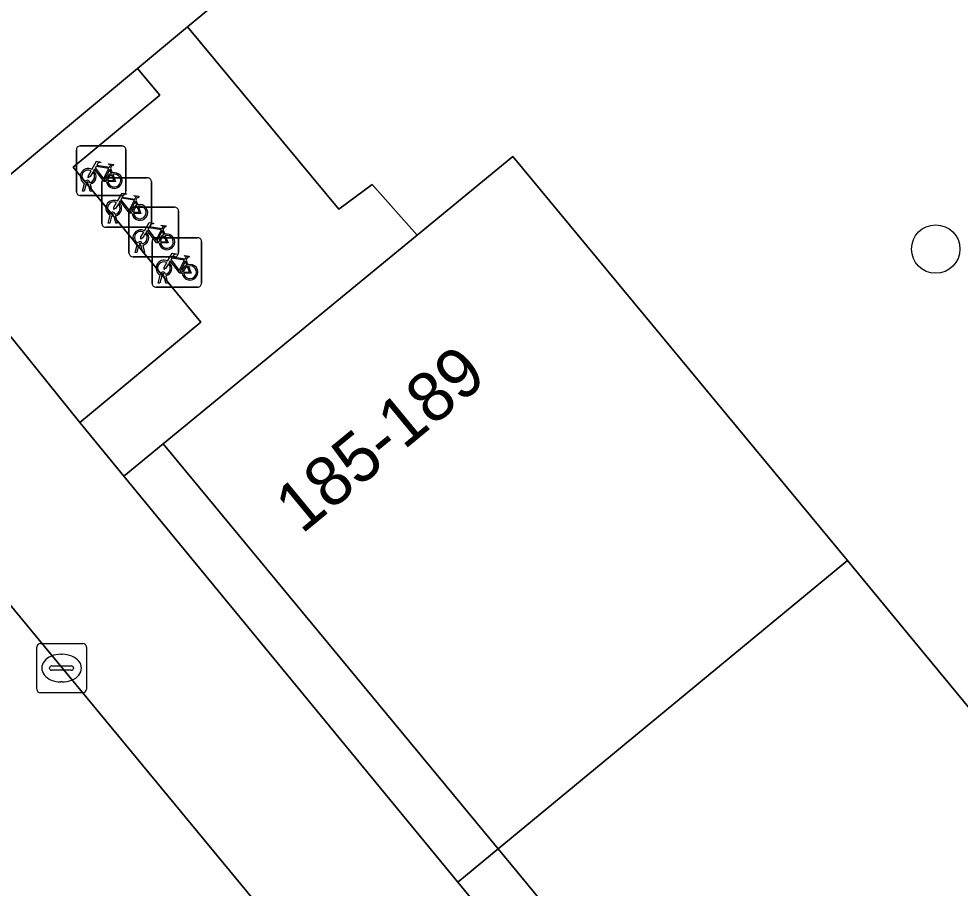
# Model space of a CAD drawing. Extents: x 162344 to 162869, y 381217 to 381818.
# Drawn here: x 162481.8 to 162500.82, y 381749.99 to 381767.55 of the extents above; entities that cross this region are included whole.
import ezdxf

# ---------------------------------------------------------------- set-up
doc = ezdxf.new("R2010")
doc.units = 0
for name, color, linetype in [('IMGEO_Boom', 7, 'Continuous'), ('IMGEO_Erf', 7, 'Continuous'), ('IMGEO_Fietsenrek', 7, 'Continuous'), ('IMGEO_Groenvoorziening', 7, 'Continuous'), ('IMGEO_Kolk', 7, 'Continuous'), ('IMGEO_Pand', 7, 'Continuous'), ('IMGEO_Pand_nummerreeks', 7, 'Continuous'), ('IMGEO_Voetpad_open', 7, 'Continuous')]:
    doc.layers.add(name, color=color, linetype=linetype)

msp = doc.modelspace()

# ---------------------------------------------------------------- linework, layer by layer
at = {"layer": 'IMGEO_Boom'}
msp.add_circle((162500.326, 381762.899), 0.489, dxfattribs=at)
at = {"layer": 'IMGEO_Erf'}
msp.add_lwpolyline([(162487.804, 381769.538), (162485.213, 381767.386), (162488.264, 381763.706), (162488.938, 381764.206), (162489.849, 381763.181), (162491.782, 381764.771), (162498.544, 381756.605), (162500, 381754.841), (162503.997, 381750), (162505.356, 381748.354), (162512.168, 381740.102), (162518.981, 381731.851)], dxfattribs=at)
at = {"layer": 'IMGEO_Fietsenrek'}
for p, q in [((162483.039, 381764.982), (162483.88, 381764.982)), ((162483.88, 381764.982), (162483.039, 381764.982)), ((162482.964, 381764.057), (162482.964, 381764.898)), ((162482.964, 381764.898), (162482.964, 381764.057)), ((162483.964, 381764.907), (162483.964, 381764.066)), ((162483.964, 381764.066), (162483.964, 381764.907)), ((162483.651, 381764.531), (162483.687, 381764.436)), ((162483.091, 381764.066), (162483.13, 381764.226)), ((162483.16, 381764.214), (162483.125, 381764.066)), ((162483.202, 381764.238), (162483.201, 381764.242)), ((162483.243, 381764.066), (162483.209, 381764.208)), ((162483.233, 381764.249), (162483.234, 381764.242)), ((162483.241, 381764.212), (162483.276, 381764.066)), ((162483.48, 381763.414), (162483.48, 381764.255)), ((162483.48, 381764.255), (162483.48, 381763.414)), ((162483.555, 381764.339), (162484.396, 381764.339)), ((162484.396, 381764.339), (162483.555, 381764.339)), ((162484.48, 381764.264), (162484.48, 381763.423)), ((162484.48, 381763.423), (162484.48, 381764.264)), ((162483.889, 381763.982), (162483.048, 381763.982)), ((162483.048, 381763.982), (162483.889, 381763.982)), ((162483.125, 381764.066), (162483.091, 381764.066)), ((162483.276, 381764.066), (162483.243, 381764.066)), ((162484.167, 381763.888), (162484.203, 381763.793)), ((162483.607, 381763.423), (162483.646, 381763.583)), ((162483.718, 381763.595), (162483.717, 381763.599)), ((162483.749, 381763.606), (162483.75, 381763.599)), ((162484.027, 381762.818), (162484.027, 381763.659)), ((162484.027, 381763.659), (162484.027, 381762.818)), ((162484.102, 381763.743), (162484.943, 381763.743)), ((162484.943, 381763.743), (162484.102, 381763.743)), ((162485.027, 381763.668), (162485.027, 381762.827)), ((162485.027, 381762.827), (162485.027, 381763.668)), ((162483.641, 381763.423), (162483.607, 381763.423)), ((162483.676, 381763.571), (162483.641, 381763.423)), ((162483.759, 381763.423), (162483.725, 381763.565)), ((162483.757, 381763.569), (162483.792, 381763.423)), ((162483.792, 381763.423), (162483.759, 381763.423)), ((162484.405, 381763.339), (162483.564, 381763.339)), ((162483.564, 381763.339), (162484.405, 381763.339)), ((162484.714, 381763.292), (162484.75, 381763.197)), ((162484.296, 381763.01), (162484.297, 381763.003)), ((162484.493, 381762.204), (162484.493, 381763.045)), ((162484.493, 381763.045), (162484.493, 381762.204)), ((162484.568, 381763.129), (162485.409, 381763.129)), ((162485.409, 381763.129), (162484.568, 381763.129)), ((162485.493, 381763.054), (162485.493, 381762.213)), ((162485.493, 381762.213), (162485.493, 381763.054)), ((162484.154, 381762.827), (162484.193, 381762.987)), ((162484.188, 381762.827), (162484.154, 381762.827)), ((162484.223, 381762.975), (162484.188, 381762.827)), ((162484.265, 381762.999), (162484.264, 381763.003)), ((162484.306, 381762.827), (162484.272, 381762.969)), ((162484.304, 381762.973), (162484.339, 381762.827)), ((162484.339, 381762.827), (162484.306, 381762.827)), ((162484.952, 381762.743), (162484.111, 381762.743)), ((162484.111, 381762.743), (162484.952, 381762.743)), ((162485.18, 381762.678), (162485.216, 381762.583)), ((162484.62, 381762.213), (162484.659, 381762.373)), ((162484.689, 381762.361), (162484.654, 381762.213)), ((162484.731, 381762.385), (162484.73, 381762.389)), ((162484.772, 381762.213), (162484.738, 381762.355)), ((162484.762, 381762.396), (162484.763, 381762.389)), ((162484.77, 381762.359), (162484.805, 381762.213)), ((162485.418, 381762.129), (162484.577, 381762.129)), ((162484.577, 381762.129), (162485.418, 381762.129)), ((162484.654, 381762.213), (162484.62, 381762.213)), ((162484.805, 381762.213), (162484.772, 381762.213))]:
    msp.add_line(p, q, dxfattribs=at)
for points in [[(162483.277, 381764.508), (162483.372, 381764.672), (162483.458, 381764.658), (162483.46, 381764.649), (162483.404, 381764.638), (162483.377, 381764.593), (162483.633, 381764.552)], [(162483.62, 381764.527), (162483.363, 381764.568), (162483.346, 381764.539), (162483.513, 381764.319), (162483.62, 381764.527)], [(162483.633, 381764.552), (162483.658, 381764.601), (162483.652, 381764.605), (162483.629, 381764.609), (162483.617, 381764.616), (162483.616, 381764.619), (162483.618, 381764.624), (162483.713, 381764.609), (162483.715, 381764.599), (162483.705, 381764.586), (162483.693, 381764.58), (162483.679, 381764.586), (162483.651, 381764.531)], [(162483.298, 381764.456), (162483.246, 381764.366), (162483.206, 381764.341), (162483.207, 381764.388), (162483.262, 381764.482)], [(162483.573, 381764.264), (162483.523, 381764.264), (162483.332, 381764.515), (162483.313, 381764.483)], [(162483.668, 381764.429), (162483.638, 381764.506), (162483.529, 381764.288), (162483.572, 381764.288)], [(162483.602, 381764.288), (162483.722, 381764.287), (162483.678, 381764.401)], [(162483.698, 381764.408), (162483.753, 381764.263), (162483.603, 381764.263)], [(162483.793, 381763.865), (162483.888, 381764.029), (162483.974, 381764.015), (162483.976, 381764.006), (162483.92, 381763.995), (162483.893, 381763.95), (162484.149, 381763.909)], [(162484.149, 381763.909), (162484.174, 381763.958), (162484.168, 381763.962), (162484.145, 381763.966), (162484.133, 381763.973), (162484.132, 381763.976), (162484.134, 381763.981), (162484.229, 381763.966), (162484.231, 381763.956), (162484.221, 381763.943), (162484.209, 381763.937), (162484.195, 381763.943), (162484.167, 381763.888)], [(162483.814, 381763.813), (162483.762, 381763.723), (162483.722, 381763.698), (162483.723, 381763.745), (162483.778, 381763.839)], [(162484.089, 381763.621), (162484.039, 381763.621), (162483.848, 381763.872), (162483.829, 381763.84)], [(162484.136, 381763.884), (162483.879, 381763.925), (162483.862, 381763.896), (162484.029, 381763.676), (162484.136, 381763.884)], [(162484.184, 381763.786), (162484.154, 381763.863), (162484.045, 381763.645), (162484.088, 381763.645)], [(162484.118, 381763.645), (162484.238, 381763.644), (162484.194, 381763.758)], [(162484.214, 381763.765), (162484.269, 381763.62), (162484.119, 381763.62)], [(162484.34, 381763.269), (162484.435, 381763.433), (162484.521, 381763.419), (162484.523, 381763.41), (162484.467, 381763.399), (162484.44, 381763.354), (162484.696, 381763.313)], [(162484.361, 381763.217), (162484.309, 381763.127), (162484.269, 381763.102), (162484.27, 381763.149), (162484.325, 381763.243)], [(162484.636, 381763.025), (162484.586, 381763.025), (162484.395, 381763.276), (162484.376, 381763.244)], [(162484.683, 381763.288), (162484.426, 381763.329), (162484.409, 381763.3), (162484.576, 381763.08), (162484.683, 381763.288)], [(162484.731, 381763.19), (162484.701, 381763.267), (162484.592, 381763.049), (162484.635, 381763.049)], [(162484.696, 381763.313), (162484.721, 381763.362), (162484.715, 381763.366), (162484.692, 381763.37), (162484.68, 381763.377), (162484.679, 381763.38), (162484.681, 381763.385), (162484.776, 381763.37), (162484.778, 381763.36), (162484.768, 381763.347), (162484.756, 381763.341), (162484.742, 381763.347), (162484.714, 381763.292)], [(162484.665, 381763.049), (162484.785, 381763.048), (162484.741, 381763.162)], [(162484.761, 381763.169), (162484.816, 381763.024), (162484.666, 381763.024)], [(162484.806, 381762.655), (162484.901, 381762.819), (162484.987, 381762.805), (162484.989, 381762.796), (162484.933, 381762.785), (162484.906, 381762.74), (162485.162, 381762.699)], [(162485.102, 381762.411), (162485.052, 381762.411), (162484.861, 381762.662), (162484.842, 381762.63)], [(162485.149, 381762.674), (162484.892, 381762.715), (162484.875, 381762.686), (162485.042, 381762.466), (162485.149, 381762.674)], [(162485.197, 381762.576), (162485.167, 381762.653), (162485.058, 381762.435), (162485.101, 381762.435)], [(162485.162, 381762.699), (162485.187, 381762.748), (162485.181, 381762.752), (162485.158, 381762.756), (162485.146, 381762.763), (162485.145, 381762.766), (162485.147, 381762.771), (162485.242, 381762.756), (162485.244, 381762.746), (162485.234, 381762.733), (162485.222, 381762.727), (162485.208, 381762.733), (162485.18, 381762.678)], [(162484.827, 381762.603), (162484.775, 381762.513), (162484.735, 381762.488), (162484.736, 381762.535), (162484.791, 381762.629)], [(162485.131, 381762.435), (162485.251, 381762.434), (162485.207, 381762.548)], [(162485.227, 381762.555), (162485.282, 381762.41), (162485.132, 381762.41)]]:
    msp.add_lwpolyline(points, dxfattribs=at)
for centre, radius, start, end in [((162483.042, 381764.904), 0.0779, 92.4484, 184.2845), ((162483.042, 381764.904), 0.0779, 92.4484, 184.2845), ((162483.886, 381764.904), 0.0779, 2.4484, 94.2845), ((162483.886, 381764.904), 0.0779, 2.4484, 94.2845), ((162483.204, 381764.367), 0.159, 62.6766, 242.1369), ((162483.204, 381764.367), 0.129, 63.3192, 238.903), ((162483.204, 381764.367), 0.129, 283.6043, 43.4302), ((162483.204, 381764.367), 0.159, 283.5766, 46.6042), ((162483.731, 381764.283), 0.159, 113.3408, 178.3217), ((162483.731, 381764.283), 0.159, 187.0065, 105.7708), ((162483.731, 381764.283), 0.129, 113.923, 177.9556), ((162483.731, 381764.283), 0.129, 188.6715, 104.5883), ((162483.184, 381764.238), 0.0499, 12.8025, 158.6934), ((162483.204, 381764.367), 0.159, 253.9967, 271.7867), ((162483.184, 381764.238), 0.0174, 12.8025, 163.4502), ((162483.204, 381764.367), 0.129, 253.415, 269.0204), ((162483.558, 381764.261), 0.0779, 92.4484, 184.2845), ((162483.558, 381764.261), 0.0779, 92.4484, 184.2845), ((162484.402, 381764.261), 0.0779, 2.4484, 94.2845), ((162484.402, 381764.261), 0.0779, 2.4484, 94.2845), ((162483.042, 381764.06), 0.0779, 182.4484, 274.2845), ((162483.042, 381764.06), 0.0779, 182.4484, 274.2845), ((162483.886, 381764.06), 0.0779, 272.4484, 4.2845), ((162483.886, 381764.06), 0.0779, 272.4484, 4.2845), ((162483.72, 381763.724), 0.159, 62.6766, 242.1369), ((162483.72, 381763.724), 0.129, 63.3192, 238.903), ((162483.72, 381763.724), 0.129, 283.6043, 43.4302), ((162483.72, 381763.724), 0.159, 283.5766, 46.6042), ((162484.247, 381763.64), 0.159, 113.3408, 178.3217), ((162484.247, 381763.64), 0.159, 187.0065, 105.7708), ((162483.7, 381763.595), 0.0499, 12.8025, 158.6934), ((162483.7, 381763.595), 0.0174, 12.8025, 163.4502), ((162483.72, 381763.724), 0.129, 253.415, 269.0204), ((162484.105, 381763.665), 0.0779, 92.4484, 184.2845), ((162484.105, 381763.665), 0.0779, 92.4484, 184.2845), ((162484.247, 381763.64), 0.129, 113.923, 177.9556), ((162484.247, 381763.64), 0.129, 188.6715, 104.5883), ((162484.949, 381763.665), 0.0779, 2.4484, 94.2845), ((162484.949, 381763.665), 0.0779, 2.4484, 94.2845), ((162483.558, 381763.417), 0.0779, 182.4484, 274.2845), ((162483.558, 381763.417), 0.0779, 182.4484, 274.2845), ((162483.72, 381763.724), 0.159, 253.9967, 271.7867), ((162484.402, 381763.417), 0.0779, 272.4484, 4.2845), ((162484.402, 381763.417), 0.0779, 272.4484, 4.2845), ((162484.267, 381763.128), 0.159, 62.6766, 242.1369), ((162484.267, 381763.128), 0.129, 63.3192, 238.903), ((162484.267, 381763.128), 0.129, 283.6043, 43.4302), ((162484.267, 381763.128), 0.159, 283.5766, 46.6042), ((162484.794, 381763.044), 0.159, 187.0065, 105.7708), ((162484.247, 381762.999), 0.0499, 12.8025, 158.6934), ((162484.247, 381762.999), 0.0174, 12.8025, 163.4502), ((162484.571, 381763.051), 0.0779, 92.4484, 184.2845), ((162484.571, 381763.051), 0.0779, 92.4484, 184.2845), ((162484.794, 381763.044), 0.159, 113.3408, 178.3217), ((162484.794, 381763.044), 0.129, 113.923, 177.9556), ((162484.794, 381763.044), 0.129, 188.6715, 104.5883), ((162485.415, 381763.051), 0.0779, 2.4484, 94.2845), ((162485.415, 381763.051), 0.0779, 2.4484, 94.2845), ((162484.267, 381763.128), 0.159, 253.9967, 271.7867), ((162484.267, 381763.128), 0.129, 253.415, 269.0204), ((162484.949, 381762.821), 0.0779, 272.4484, 4.2845), ((162484.949, 381762.821), 0.0779, 272.4484, 4.2845), ((162484.105, 381762.821), 0.0779, 182.4484, 274.2845), ((162484.105, 381762.821), 0.0779, 182.4484, 274.2845), ((162484.733, 381762.514), 0.159, 62.6766, 242.1369), ((162484.733, 381762.514), 0.129, 63.3192, 238.903), ((162484.733, 381762.514), 0.129, 283.6043, 43.4302), ((162484.733, 381762.514), 0.159, 283.5766, 46.6042), ((162485.26, 381762.43), 0.159, 113.3408, 178.3217), ((162485.26, 381762.43), 0.159, 187.0065, 105.7708), ((162485.26, 381762.43), 0.129, 113.923, 177.9556), ((162485.26, 381762.43), 0.129, 188.6715, 104.5883), ((162484.713, 381762.385), 0.0499, 12.8025, 158.6934), ((162484.733, 381762.514), 0.159, 253.9967, 271.7867), ((162484.713, 381762.385), 0.0174, 12.8025, 163.4502), ((162484.733, 381762.514), 0.129, 253.415, 269.0204), ((162484.571, 381762.207), 0.0779, 182.4484, 274.2845), ((162484.571, 381762.207), 0.0779, 182.4484, 274.2845), ((162485.415, 381762.207), 0.0779, 272.4484, 4.2845), ((162485.415, 381762.207), 0.0779, 272.4484, 4.2845)]:
    msp.add_arc(centre, radius, start, end, dxfattribs=at)
at = {"layer": 'IMGEO_Groenvoorziening'}
for points in [[(162482.903, 381764.556), (162484.649, 381766.007), (162484.202, 381766.545), (162482.459, 381765.097), (162480.048, 381763.094), (162483.032, 381759.392), (162485.478, 381761.423)], [(162484.719, 381758.962), (162483.924, 381758.308), (162490.67, 381750.108), (162491.486, 381750.781)]]:
    msp.add_lwpolyline(points, close=True, dxfattribs=at)
msp.add_lwpolyline([(162496.987, 381737.052), (162495.038, 381735.498), (162493.26, 381737.631), (162495.209, 381739.256), (162488.397, 381747.426), (162486.513, 381745.893), (162484.735, 381748.042), (162486.667, 381749.611), (162477.365, 381760.866), (162460.058, 381746.513), (162463.062, 381742.868), (162463.106, 381743.006), (162463.476, 381743.219), (162464.348, 381742.174), (162466.307, 381743.777), (162473.193, 381735.435), (162480.005, 381727.183), (162486.816, 381718.931), (162493.628, 381710.68), (162500.056, 381702.892)], dxfattribs=at)
at = {"layer": 'IMGEO_Kolk'}
for p, q in [((162482.165, 381754.006), (162482.165, 381754.858)), ((162482.24, 381754.932), (162483.092, 381754.932)), ((162483.166, 381754.858), (162483.166, 381754.006)), ((162482.653, 381754.712), (162482.678, 381754.712)), ((162482.467, 381754.475), (162482.865, 381754.475)), ((162482.424, 381754.426), (162482.424, 381754.438)), ((162482.862, 381754.389), (162482.464, 381754.389)), ((162482.908, 381754.438), (162482.908, 381754.426)), ((162482.676, 381754.152), (162482.651, 381754.152)), ((162483.092, 381753.932), (162482.24, 381753.932))]:
    msp.add_line(p, q, dxfattribs=at)
for points in [[(162482.165, 381754.006), (162482.165, 381754.858)], [(162482.24, 381754.932), (162483.092, 381754.932)], [(162483.166, 381754.858), (162483.166, 381754.006)], [(162483.092, 381753.932), (162482.24, 381753.932)]]:
    msp.add_lwpolyline(points, dxfattribs=at)
for centre, radius, start, end in [((162482.242, 381754.856), 0.0765, 91.552, 178.448), ((162482.242, 381754.856), 0.0765, 91.552, 178.448), ((162483.09, 381754.856), 0.0765, 1.552, 88.448), ((162483.09, 381754.856), 0.0765, 1.552, 88.448), ((162482.464, 381754.435), 0.0403, 85.8775, 175.7526), ((162482.869, 381754.437), 0.0386, 1.7309, 96.639), ((162482.461, 381754.425), 0.0366, 178.938, 274.7102), ((162482.865, 381754.432), 0.043, 264.8664, 352.4533), ((162482.242, 381754.008), 0.0765, 181.552, 268.448), ((162482.242, 381754.008), 0.0765, 181.552, 268.448), ((162483.09, 381754.008), 0.0765, 271.552, 358.448), ((162483.09, 381754.008), 0.0765, 271.552, 358.448)]:
    msp.add_arc(centre, radius, start, end, dxfattribs=at)
for centre, major_axis, ratio, start_param, end_param in [((162482.652, 381754.432), (-0.387, 0.002), 0.722429, 4.712389, 7.853982), ((162482.677, 381754.432), (-0.39, 0.002), 0.717154, 1.570796, 4.712389)]:
    msp.add_ellipse(centre, major_axis=major_axis, ratio=ratio, start_param=start_param, end_param=end_param, dxfattribs=at)
at = {"layer": 'IMGEO_Pand'}
for points in [[(162498.544, 381756.605), (162491.782, 381764.771), (162489.849, 381763.181), (162484.719, 381758.962), (162491.486, 381750.781)], [(162500, 381754.841), (162498.544, 381756.605), (162491.486, 381750.781), (162493.72, 381748.074), (162498.296, 381742.528), (162505.356, 381748.354), (162503.997, 381750)]]:
    msp.add_lwpolyline(points, close=True, dxfattribs=at)
at = {"layer": 'IMGEO_Voetpad_open'}
msp.add_lwpolyline([(162477.365, 381760.866), (162480.048, 381763.094), (162482.459, 381765.097), (162484.202, 381766.545), (162485.213, 381767.386), (162487.804, 381769.538), (162495.941, 381775.556), (162497.567, 381773.375), (162500.549, 381775.618), (162498.939, 381777.8), (162503.234, 381781.172), (162506.332, 381783.699), (162511.324, 381787.606), (162511.997, 381787.108), (162515.41, 381791.081), (162516.026, 381790.552), (162518.862, 381793.853)], dxfattribs=at)
for points in [[(162489.849, 381763.181), (162488.938, 381764.206), (162488.264, 381763.706), (162485.213, 381767.386), (162484.202, 381766.545), (162484.649, 381766.007), (162482.903, 381764.556), (162485.478, 381761.423), (162483.032, 381759.392), (162483.924, 381758.308), (162484.719, 381758.962)], [(162499.724, 381739.156), (162497.488, 381741.861), (162492.906, 381747.402), (162490.67, 381750.108), (162483.924, 381758.308), (162483.032, 381759.392), (162480.048, 381763.094), (162477.365, 381760.866), (162486.667, 381749.611), (162488.397, 381747.426), (162495.209, 381739.256), (162496.987, 381737.052), (162501.958, 381731.025), (162503.699, 381728.875), (162508.651, 381722.872), (162510.426, 381720.718), (162514.818, 381715.325), (162517.837, 381717.246), (162513.359, 381722.662), (162511.123, 381725.368), (162506.542, 381730.909), (162504.305, 381733.614)], [(162491.486, 381750.781), (162490.67, 381750.108), (162492.906, 381747.402), (162493.72, 381748.074)]]:
    msp.add_lwpolyline(points, close=True, dxfattribs=at)

# ---------------------------------------------------------------- texts
at = {"layer": 'IMGEO_Pand_nummerreeks'}
msp.add_text('185-189', height=1, rotation=39.5265, dxfattribs=at).set_placement((162487.517, 381757.125))

doc.saveas('drawing.dxf')
